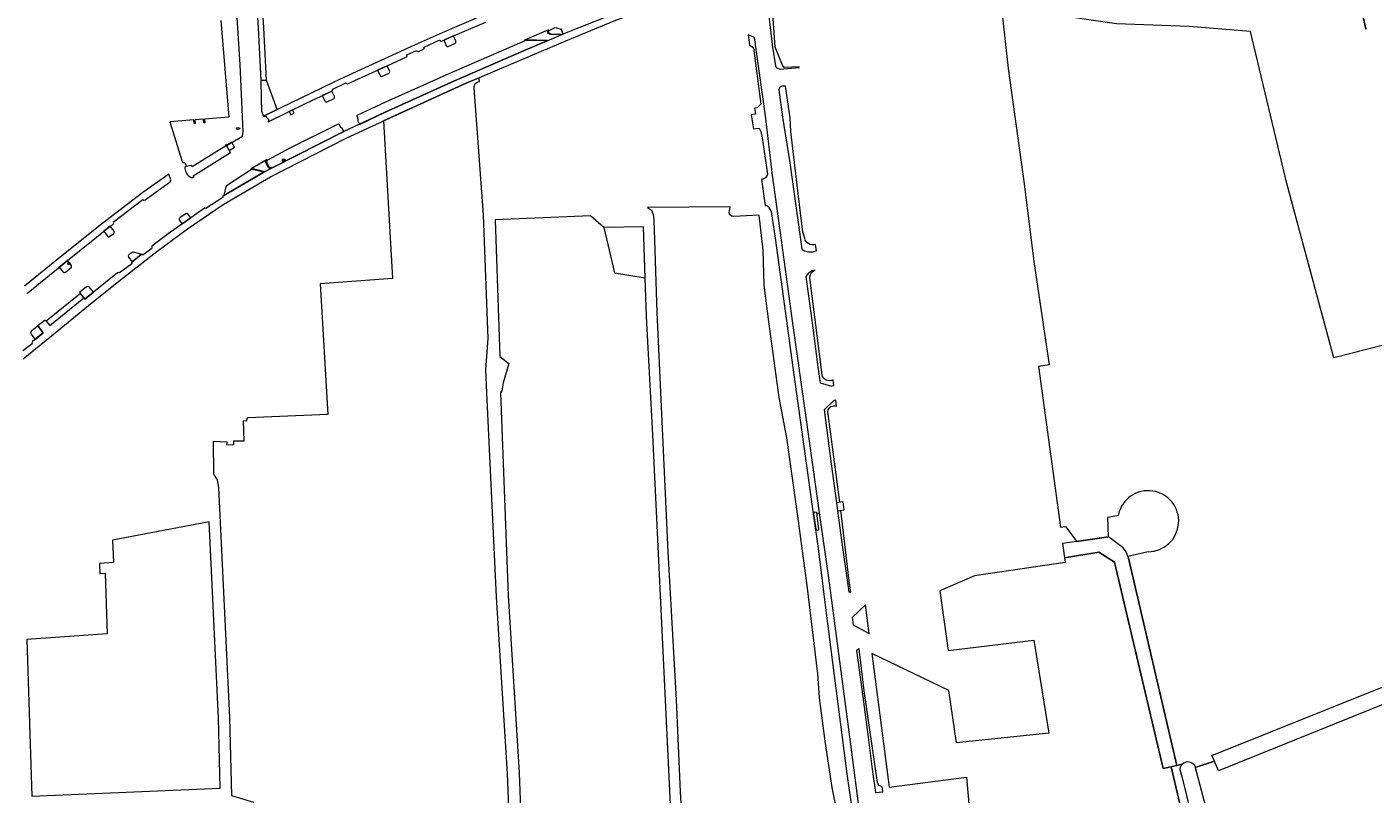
# Model space of a CAD drawing. Header units: metres. Extents: x 209813 to 223847, y 571801 to 587119.
# Tile 611 of 656: x 218727 to 219095, y 581776 to 581986. Entities that reach past the tile are written whole.
import ezdxf
from ezdxf.enums import TextEntityAlignment as Align

# ---------------------------------------------------------------- set-up
doc = ezdxf.new("R2010")
doc.units = ezdxf.units.M
for name, color, linetype, lineweight in [('B-RO-GR-BEPLANTING_CULTUUR_BODEMBEDEKKER-GV', 8, 'Continuous', 0), ('B-RO-GR-BEPLANTING_CULTUUR_HEESTERS-GV', 8, 'Continuous', 0), ('B-RO-GR-BEPLANTING_CULTUUR_VASTE PLANTENVAK-GV', 8, 'Continuous', 0), ('B-RO-GR-BOUWLAND-GV', 8, 'Continuous', 0), ('B-RO-GR-GRAS-GV', 8, 'Continuous', 0), ('B-RO-GR-GROENVOORZIENING-GV', 8, 'Continuous', 0), ('B-RO-IE-MEUBILAIR_WEGMEUBILAIR-S', 8, 'Continuous', 0), ('B-RO-IE-TERREINAFSCHEIDING_KUNSTMATIG_MUUR-GV', 8, 'Continuous', 0), ('B-RO-KL-WATER_PUT-S', 8, 'Continuous', 0), ('B-RO-OG-WEG-GV', 8, 'Continuous', 0), ('B-RO-VH-ONVERHARD-GV', 8, 'Continuous', 0), ('B-RO-VH-VERHARDING_OPEN-GV', 8, 'Continuous', 0), ('B-RO-VH-VERHARDING_TEGEL-GV', 8, 'Continuous', 0), ('B-RO-VW-VRI-S', 8, 'Continuous', 0)]:
    doc.layers.add(name, color=color, linetype=linetype, lineweight=lineweight)
doc.styles.add('NLCS-ISO', font='txt')

# ---------------------------------------------------------------- blocks, each defined once
blk = doc.blocks.new('SKL-VRI_PAAL-SO')
at = {"lineweight": 18}
blk.add_circle((0, 0), 1.59, dxfattribs=at)
at = {"lineweight": 18, "style": 'NLCS-ISO'}
blk.add_text('vri', height=1.8, dxfattribs=at).set_placement((-0.1, 0.1), align=Align.MIDDLE_CENTER)
blk = doc.blocks.new('SKL-WATER_WATERLEIDINGPUT-SO')
at = {"color": 0, "linetype": 'ByBlock', "lineweight": 18}
blk.add_ellipse((0, 0), major_axis=(2.5, 0), ratio=0.54, dxfattribs=at)
at = {"color": 0, "linetype": 'ByBlock', "lineweight": 18, "style": 'NLCS-ISO'}
blk.add_text('wl', height=1.5, dxfattribs=at).set_placement((0, 0), align=Align.MIDDLE_CENTER)
blk = doc.blocks.new('SIE-WEG_BRIEVENBUS-SO')
at = {"color": 0, "linetype": 'ByBlock', "lineweight": 18}
for points in [[(2, -1), (2, 1), (-2, 1), (-2, -1)], [(-0.1, 0.2), (-0.1, 0.8), (-1.8, 0.8), (-1.8, 0.2)], [(0.1, 0.2), (0.1, 0.8), (1.8, 0.8), (1.8, 0.2)]]:
    blk.add_lwpolyline(points, close=True, dxfattribs=at)

msp = doc.modelspace()

# ---------------------------------------------------------------- linework, layer by layer
at = {"layer": 'B-RO-GR-BEPLANTING_CULTUUR_BODEMBEDEKKER-GV', "flags": 128}
msp.add_lwpolyline([(218791.076, 581971.105), (218791.195, 581966.206), (218791.318, 581962.71), (218791.859, 581961.338), (218795.517, 581963.143), (218792.673, 581971.186)], close=True, dxfattribs=at)
at = {"layer": 'B-RO-GR-BEPLANTING_CULTUUR_HEESTERS-GV', "flags": 128}
msp.add_lwpolyline([(218789.126, 582020.296), (218788.802, 582018.136), (218789.106, 582009.297), (218789.595, 581997.286), (218790.354, 581985.349), (218791.076, 581971.105), (218792.673, 581971.186), (218791.951, 581985.44), (218791.193, 581997.369), (218790.705, 582009.357), (218790.406, 582018.044), (218790.692, 582019.95), (218791.086, 582021.286), (218791.649, 582022.259), (218792.469, 582023.352), (218793.251, 582023.941), (218792.288, 582025.219), (218791.325, 582024.493), (218790.312, 582023.143), (218789.605, 582021.922), (218789.126, 582020.296)], dxfattribs=at)
for points in [[(218841.159, 581982.106), (218841.723, 581980.658), (218841.86, 581980.484), (218842.051, 581980.395), (218842.31, 581980.412), (218844.165, 581981.246), (218844.324, 581981.36), (218844.412, 581981.504), (218844.429, 581981.837), (218843.743, 581983.271)], [(218823.023, 581973.931), (218823.675, 581972.405), (218823.779, 581972.265), (218823.953, 581972.176), (218824.153, 581972.159), (218826.169, 581973.077), (218826.304, 581973.244), (218826.334, 581973.511), (218826.266, 581973.733), (218825.608, 581975.109)], [(218807.873, 581966.982), (218808.694, 581965.346), (218808.854, 581965.25), (218809.016, 581965.229), (218809.239, 581965.301), (218811.105, 581966.201), (218811.211, 581966.352), (218811.261, 581966.499), (218811.195, 581966.754), (218810.469, 581968.202)], [(218799.723, 581963.058), (218798.828, 581962.613), (218799.273, 581961.717), (218800.168, 581962.162)], [(218749.916, 581931.29), (218748.177, 581929.962), (218749.158, 581928.583), (218749.422, 581928.437), (218749.597, 581928.433), (218749.762, 581928.488), (218750.87, 581929.303), (218751.025, 581929.609), (218750.972, 581929.948)], [(218738.289, 581921.965), (218735.97, 581920.117), (218737.06, 581918.767), (218737.215, 581918.681), (218737.39, 581918.651), (218737.684, 581918.742), (218739.297, 581920.121), (218739.367, 581920.297), (218739.353, 581920.579)]]:
    msp.add_lwpolyline(points, close=True, dxfattribs=at)
at = {"layer": 'B-RO-GR-BEPLANTING_CULTUUR_VASTE PLANTENVAK-GV', "flags": 128}
for points in [[(218782.475, 581952.011), (218783.932, 581952.892), (218783.174, 581954.217), (218781.664, 581953.354)], [(218771.939, 581933.585), (218771.181, 581934.716), (218771.004, 581934.788), (218770.803, 581934.793), (218770.616, 581934.697), (218769.07, 581933.634), (218768.899, 581933.49), (218768.795, 581933.289), (218768.795, 581933.048), (218768.866, 581932.857), (218769.583, 581931.945)], [(218758.382, 581923.565), (218758.278, 581923.679), (218756.248, 581924.203), (218756.081, 581924.205), (218755.903, 581924.142), (218755.069, 581923.548), (218754.951, 581923.424), (218754.862, 581923.233), (218754.875, 581923.04), (218754.955, 581922.85), (218755.954, 581921.612)]]:
    msp.add_lwpolyline(points, close=True, dxfattribs=at)
for points in [[(218741.556, 581913.212), (218743.016, 581911.397), (218745.354, 581913.291), (218744.134, 581914.782)], [(218743.482, 581914.777), (218741.556, 581913.212)], [(218728.209, 581901.877), (218729.435, 581900.387), (218731.623, 581902.143), (218730.16, 581904.052)], [(218730.16, 581904.052), (218728.296, 581902.552)]]:
    msp.add_lwpolyline(points, dxfattribs=at)
at = {"layer": 'B-RO-GR-BEPLANTING_CULTUUR_VASTE PLANTENVAK-GV'}
for points in [[(218744.134, 581914.782, 0.2316054), (218743.482, 581914.777)], [(218728.296, 581902.552, 0.3125559), (218728.209, 581901.877)]]:
    msp.add_lwpolyline(points, format="xyb", dxfattribs=at)
at = {"layer": 'B-RO-GR-BOUWLAND-GV', "flags": 128}
msp.add_lwpolyline([(219183.819, 581761.331), (219179.471, 581777.136), (219175.463, 581791.207), (219169.365, 581812.829), (219165.08, 581825.894), (219164.384, 581827.91), (219164.068, 581828.038), (219163.78, 581828.099), (219161.128, 581828.202), (219137.367, 581816.63), (219052.896, 581782.507), (219051.765, 581785.143), (219046.541, 581783.422), (219058.092, 581739.806)], dxfattribs=at)
at = {"layer": 'B-RO-GR-GRAS-GV', "flags": 128}
for points in [[(218993.568, 581991.127), (218993.618, 581989.989), (218995.402, 581974.416), (218999.765, 581942.901), (219002.359, 581921.668), (219006.578, 581893.407), (219003.648, 581893.006), (219009.647, 581849.135), (219011.009, 581849.321), (219014.115, 581845.207), (219022.804, 581846.479), (219022.62, 581851.828), (219025.497, 581852.339)], [(219139.671, 581828.324), (219137.427, 581836.213), (219135.138, 581843.924), (219129.082, 581866.356), (219125.827, 581880.544), (219125.168, 581883.069), (219120.478, 581904.526), (219084.384, 581895.302), (219071.571, 581942.971), (219061.587, 581984.455), (219044.897, 581985.835), (219025.021, 581986.589), (218993.568, 581991.127)], [(218850.825, 581970.842), (218850.751, 581971.868), (218847.241, 581970.371), (218824.614, 581960.096), (218827.1, 581917.01), (218807.279, 581915.574), (218809.416, 581879.828), (218787.501, 581878.958), (218787.236, 581878.852), (218787.183, 581878.058), (218786.23, 581878.163), (218786.441, 581872.55), (218783.634, 581872.602), (218783.634, 581871.543), (218781.781, 581871.49), (218781.887, 581872.338), (218778.066, 581872.499), (218778.162, 581863.586), (218779.181, 581862.032), (218779.563, 581859.938), (218782.499, 581797.071), (218783.045, 581775.805), (218789.098, 581773.961)], [(218852.848, 581885.797), (218852.575, 581892.129), (218853.206, 581900.612), (218851.926, 581934.391), (218849.448, 581969.061)], [(218948.14, 581773.417), (218947.283, 581777.96), (218945.348, 581790.627), (218943.773, 581802.456), (218943.363, 581809.033), (218940.439, 581833.125), (218937.842, 581852.114), (218934.854, 581873.488), (218932.807, 581884.512), (218930.041, 581904.586), (218928.692, 581915.167), (218928.447, 581924.735), (218927.333, 581934.269), (218920.377, 581933.934), (218919.817, 581934.008), (218919.308, 581934.362), (218919.127, 581934.996), (218919.411, 581936.606), (218896.765, 581936.373), (218897.89, 581935.646), (218898.375, 581934.525), (218898.546, 581933.128), (218899.32, 581907.742), (218902.372, 581842.386), (218904.589, 581801.929), (218905.689, 581776.773), (218907.551, 581746.244)], [(218884.849, 581930.926), (218881.255, 581934.102), (218855.142, 581933.023), (218856.47, 581895.709), (218858.923, 581893.783), (218857.345, 581888.529), (218856.962, 581886.373), (218856.603, 581885.819), (218858.711, 581830.393), (218861.679, 581782.037), (218862.745, 581755.076), (218863.627, 581754.491), (218867.416, 581753.038), (218885.332, 581749.373), (218897.917, 581747.175), (218904.318, 581746.59), (218898.223, 581874.304), (218896.552, 581906.643), (218896.196, 581917.171)], [(218853.609, 581754.274), (218859.699, 581751.967), (218858.524, 581781.681), (218855.556, 581830.033), (218852.848, 581885.797)], [(219058.902, 581702.784), (219039.928, 581783.649), (219037.794, 581783.152), (219024.453, 581839.509), (219020.176, 581842.295), (219010.8, 581840.705), (219010.975, 581839.426), (218986.147, 581835.816), (218976.698, 581831.735), (218979.005, 581815.396), (219002.429, 581818.199), (219006.495, 581792.857), (218981.248, 581790.2), (218979.186, 581804.453), (218958.08, 581814.574), (218962.833, 581778.052), (218984.026, 581780.807), (218984.813, 581771.424)], [(219033.67, 581842.397), (219028.098, 581841.1), (219028.295, 581840.584), (219041.464, 581784.006), (219042.963, 581784.381)], [(219046.456, 581783.742), (219046.541, 581783.422), (219051.765, 581785.143), (219051.069, 581786.766), (219132.132, 581819.196), (219137.613, 581821.756)]]:
    msp.add_lwpolyline(points, dxfattribs=at)
at = {"layer": 'B-RO-GR-GRAS-GV'}
for points in [[(218849.448, 581969.061, -0.414836), (218850.825, 581970.842)], [(219042.963, 581784.381, -0.5498345), (219046.456, 581783.742)]]:
    msp.add_lwpolyline(points, format="xyb", dxfattribs=at)
at = {"layer": 'B-RO-GR-GRAS-GV', "flags": 128}
for points in [[(218896.196, 581917.171), (218895.725, 581931.082), (218884.849, 581930.926), (218887.759, 581918.596)], [(218747.11, 581836.458), (218748.557, 581836.51), (218749.133, 581819.979), (218727.156, 581818.413), (218728.501, 581775.61), (218779.939, 581777.796), (218779.503, 581796.931), (218776.997, 581850.572), (218750.507, 581845.545), (218750.856, 581839.413), (218746.955, 581839.191)]]:
    msp.add_lwpolyline(points, close=True, dxfattribs=at)
at = {"layer": 'B-RO-GR-GRAS-GV'}
msp.add_arc((219033.67, 581850.728), 8.331, 269.99781, 167.12117, dxfattribs=at)
at = {"layer": 'B-RO-GR-GROENVOORZIENING-GV', "flags": 128}
msp.add_lwpolyline([(218956.349, 581827.869), (218952.739, 581824.404), (218952.99, 581822.452), (218957.365, 581820.063)], close=True, dxfattribs=at)
at = {"layer": 'B-RO-IE-TERREINAFSCHEIDING_KUNSTMATIG_MUUR-GV', "flags": 128}
msp.add_lwpolyline([(219092.101, 581989.588), (219093.08, 581985.173), (219093.275, 581985.216), (219091.988, 581991.018), (219091.793, 581990.975)], close=True, dxfattribs=at)
at = {"layer": 'B-RO-OG-WEG-GV', "flags": 128}
for points in [[(218938.226, 581974.628), (218938.211, 581974.801), (218934.142, 581974.624), (218933.667, 581975.309), (218931.694, 581980.234), (218930.424, 581998.581), (218930.658, 581999.647), (218932.173, 582002.104), (218933.385, 582002.973), (218935.49, 582003.691), (218938.092, 582004.121), (218938.274, 582004.116), (218938.095, 582005.345), (218936.432, 582005.196), (218933.694, 582004.362), (218931.294, 582002.576), (218929.781, 581999.915), (218929.359, 581997.493), (218929.492, 581994.828), (218929.272, 581994.817), (218930.926, 581980.216), (218931.761, 581975.131), (218932.062, 581974.545), (218933.021, 581974.185)], [(218873.161, 581985.242), (218873.083, 581985.036), (218872.134, 581985.397), (218871.926, 581985.431), (218871.504, 581985.443), (218869.783, 581984.688), (218869.71, 581984.47), (218869.774, 581984.264), (218869.864, 581984.123), (218869.993, 581984.012), (218870.138, 581983.923), (218870.377, 581983.838), (218873.157, 581983.78), (218873.152, 581983.56), (218873.736, 581983.789)], [(218817.719, 581960.284), (218817.516, 581960.2), (218818.041, 581959.104), (218824.861, 581962.395), (218844.062, 581971.012), (218862.91, 581979.182), (218869.337, 581981.931), (218863.605, 581982.033), (218863.275, 581981.943), (218856.75, 581979.099), (218843.292, 581973.274), (218825.149, 581965.149), (218817.363, 581961.543), (218817.296, 581961.401)], [(218813.74, 581957.136), (218813.266, 581958.159), (218813.071, 581958.057), (218812.469, 581959.103), (218812.272, 581959.14), (218799.017, 581952.583), (218792.954, 581949.35), (218792.822, 581949.23), (218792.726, 581949.08), (218792.67, 581948.911), (218792.66, 581948.733), (218793.317, 581947.47), (218793.497, 581947.389), (218793.692, 581947.357), (218793.889, 581947.375), (218794.075, 581947.442), (218794.175, 581947.246)], [(218791.947, 581946.085), (218788.701, 581946.81), (218788.539, 581946.757), (218781.742, 581942.354), (218781.563, 581942.062), (218780.989, 581939.657)], [(218948.751, 581853.595), (218950.533, 581853.845), (218950.241, 581856.025), (218948.459, 581855.776)]]:
    msp.add_lwpolyline(points, close=True, dxfattribs=at)
for points in [[(218943.117, 581852.895), (218943.848, 581852.986), (218941.141, 581871.945), (218936.423, 581905.453), (218933.407, 581927.462), (218930.942, 581945.283), (218929.004, 581961.447), (218926.03, 581982.867), (218924.283, 581983.603), (218924.66, 581980.821), (218925.781, 581980.012), (218927.786, 581964.653), (218926.764, 581963.649), (218926.059, 581963.514), (218926.309, 581961.899), (218925.111, 581961.707), (218925.725, 581957.864), (218927.33, 581958.069), (218927.741, 581957.181), (218928.155, 581955.431), (218929.569, 581945.531), (218929.395, 581944.971), (218929.041, 581944.513), (218928.179, 581944.077), (218927.927, 581944.099), (218928.994, 581936.98), (218929.506, 581936.945), (218930.093, 581936.186), (218930.63, 581935.324), (218931.678, 581928.013), (218934.273, 581909.457), (218936.4, 581893.362), (218941.091, 581860.006), (218942.087, 581852.768)], [(218939.805, 581927.993), (218939.239, 581929.646), (218937.659, 581942.492), (218935.931, 581957.176), (218935.801, 581960.908), (218934.507, 581969.567), (218933.547, 581969.512), (218932.87, 581969.183), (218932.663, 581968.525), (218933.707, 581961.116), (218935.728, 581948.579), (218938.428, 581929.058), (218939.005, 581925.033), (218939.744, 581924.615), (218940.774, 581924.329), (218941.861, 581924.329), (218942.951, 581924.556), (218942.718, 581926.34)], [(218942.59, 581919.269), (218941.809, 581919.075), (218940.799, 581918.464), (218940.081, 581917.528), (218941.968, 581903.546), (218943.386, 581892.808), (218944.018, 581888.556), (218947.115, 581887.622), (218947.729, 581887.777)], [(218944.497, 581890.745), (218941.167, 581917.177)], [(218947.729, 581887.777), (218947.521, 581889.375)], [(218948.464, 581882.144), (218948.244, 581883.821), (218947.759, 581883.698), (218945.113, 581881.182), (218947.032, 581866.407), (218948.459, 581855.776)], [(218949.35, 581855.901), (218946.062, 581880.715)], [(218942.087, 581852.768), (218943.4, 581843.227), (218945.581, 581826.345), (218947.817, 581808.549), (218950.024, 581791.642), (218951.236, 581781.715), (218954.69, 581758.362)], [(218942.242, 581852.907), (218942.259, 581852.789)], [(218942.853, 581848.576), (218942.259, 581852.789)], [(218943.117, 581852.895), (218943.101, 581853.022)], [(218943.654, 581848.653), (218943.117, 581852.895)], [(218954.496, 581773.576), (218952.055, 581791.854), (218946.38, 581835.263), (218943.848, 581852.986)], [(218948.751, 581853.595), (218950.102, 581843.535), (218951.822, 581831.414), (218952.337, 581831.237), (218951.805, 581835.122), (218949.642, 581853.72)], [(218959.645, 581779.377), (218956.009, 581804.373), (218954.639, 581815.84), (218953.912, 581815.45), (218955.322, 581805.457), (218956.979, 581792.51), (218958.319, 581782.253), (218959.143, 581776.596), (218961.128, 581776.842), (218960.931, 581778.196)]]:
    msp.add_lwpolyline(points, dxfattribs=at)
at = {"layer": 'B-RO-OG-WEG-GV'}
for points in [[(218942.718, 581926.34, -0.4930889), (218939.805, 581927.993)], [(218941.167, 581917.177, -0.3360003), (218942.59, 581919.269)], [(218947.521, 581889.375, -0.5119906), (218944.497, 581890.745)], [(218946.062, 581880.715, -0.4851803), (218948.464, 581882.144)], [(218942.242, 581852.907, -0.726138), (218943.101, 581853.022)], [(218942.853, 581848.576, 0.8071426), (218943.654, 581848.653)], [(218960.931, 581778.196, -0.3255108), (218959.645, 581779.377)]]:
    msp.add_lwpolyline(points, format="xyb", dxfattribs=at)
at = {"layer": 'B-RO-VH-ONVERHARD-GV', "flags": 128}
msp.add_lwpolyline([(219022.804, 581846.479), (219010.261, 581844.643), (219010.8, 581840.705), (219020.176, 581842.295), (219024.453, 581839.509), (219037.794, 581783.152), (219041.464, 581784.006), (219028.295, 581840.584), (219027.613, 581842.366), (219026.837, 581843.485)], close=True, dxfattribs=at)
at = {"layer": 'B-RO-VH-VERHARDING_OPEN-GV', "flags": 128}
for points in [[(219042.963, 581784.381), (219039.928, 581783.649), (219058.902, 581702.784), (219059.442, 581699.548), (219060.2, 581688.194), (219061.226, 581684.406), (219065.717, 581676.397), (219066.384, 581674.748), (219066.867, 581673.098), (219087.727, 581585.958), (219090.178, 581575.915), (219110.793, 581484.962), (219123.625, 581411.276)], [(219061.145, 581705.262), (219060.099, 581710.811), (219043.277, 581779.566), (219042.542, 581782.203)]]:
    msp.add_lwpolyline(points, dxfattribs=at)
at = {"layer": 'B-RO-VH-VERHARDING_OPEN-GV'}
msp.add_lwpolyline([(219042.542, 581782.203, -0.2852921), (219042.963, 581784.381)], format="xyb", dxfattribs=at)
at = {"layer": 'B-RO-VH-VERHARDING_TEGEL-GV', "flags": 128}
for points in [[(218781.452, 581953.693), (218781.664, 581953.354), (218786.108, 581955.897), (218786.307, 581957.188), (218786.194, 581959.201), (218785.462, 581975.488), (218784.652, 581988.194), (218781.874, 581990.621), (218781.467, 581997.924), (218780.76, 582015.269), (218758.694, 582014.067), (218747.293, 582013.274), (218738.533, 582012.743), (218737.423, 582028.486), (218737.166, 582029.604), (218736.604, 582030.669), (218735.764, 582031.556), (218734.721, 582032.238), (218733.501, 582032.769), (218731.798, 582033.272), (218730.325, 582033.445), (218729.005, 582033.393), (218727.838, 582033.136), (218715.302, 582029.241)], [(218726.139, 581895.07), (218733.884, 581901.381), (218743.961, 581909.598), (218752.738, 581916.684), (218762.648, 581924.363), (218771.017, 581930.565), (218780.762, 581937.224), (218793.724, 581944.808), (218814.262, 581955.24), (218826.442, 581960.933), (218847.241, 581970.371), (218862.475, 581976.869), (218874.898, 581982.143), (218887.676, 581987.351), (218900.752, 581992.223), (218915.22, 581996.4), (218923.582, 581995.167), (218922.598, 581997.201), (218915.139, 581998.273), (218902.2, 581994.581), (218889.632, 581990.067), (218887.247, 581989.087), (218873.152, 581983.56)], [(218851.865, 581988.916), (218840.684, 581984.11), (218834.108, 581981.186), (218830.308, 581979.488), (218813.993, 581972.001), (218810.861, 581970.59), (218799.174, 581964.947), (218791.859, 581961.338), (218792.166, 581961.245), (218792.394, 581961.328), (218793.276, 581960.233), (218793.149, 581960.036), (218793.136, 581959.785), (218803.279, 581964.824), (218810.469, 581968.202), (218810.604, 581968.3), (218810.699, 581968.438), (218810.743, 581968.684), (218814.36, 581970.492), (218814.554, 581970.25), (218814.827, 581970.206), (218825.608, 581975.109), (218830.872, 581977.552), (218831.052, 581977.734), (218831.086, 581977.925), (218831.046, 581978.097), (218833.638, 581979.266), (218833.766, 581979.111), (218834.012, 581979.012), (218834.23, 581979.043), (218835.544, 581979.668), (218835.723, 581979.822), (218835.77, 581980.01), (218835.746, 581980.238), (218840.029, 581982.181), (218840.155, 581981.961), (218840.33, 581981.875), (218840.593, 581981.868), (218843.743, 581983.271), (218852.625, 581987.052)], [(218780.186, 581987.439), (218782.305, 581961.12), (218775.727, 581960.556), (218775.785, 581959.557), (218775.484, 581959.529), (218775.409, 581960.507), (218773.076, 581960.351), (218773.144, 581959.353), (218772.834, 581959.336), (218772.746, 581960.328), (218766.181, 581959.821), (218769.514, 581949.278), (218769.725, 581948.877), (218769.945, 581948.734), (218770.289, 581948.709), (218770.653, 581947.67)], [(218869.337, 581981.931), (218862.91, 581979.182), (218844.062, 581971.012), (218824.861, 581962.395), (218813.74, 581957.136), (218794.175, 581947.246)], [(218770.301, 581947.069), (218770.531, 581946.321), (218770.782, 581945.776), (218771.077, 581945.36), (218771.458, 581944.948), (218771.756, 581944.753), (218772.096, 581944.619), (218772.337, 581944.61), (218772.577, 581944.637), (218772.837, 581944.717), (218772.618, 581945.052), (218782.801, 581951.471), (218781.664, 581953.354), (218772.328, 581947.53), (218772.116, 581947.869), (218770.559, 581947.641)], [(218766.449, 581944.003), (218765.957, 581945.554), (218758.861, 581940.505), (218747.192, 581931.617), (218734.778, 581921.685), (218726.534, 581914.93)], [(218792.223, 581946.247), (218780.726, 581939.503), (218780.694, 581939.283), (218780.733, 581939.096), (218776.068, 581936.13), (218775.907, 581936.208), (218775.715, 581936.226), (218765.8, 581929.184), (218761.342, 581925.805), (218761.291, 581925.634), (218761.295, 581925.415), (218761.382, 581925.256), (218758.871, 581923.401), (218758.751, 581923.544), (218758.544, 581923.584), (218758.382, 581923.565), (218755.954, 581921.612), (218755.744, 581921.404), (218755.795, 581921.034), (218752.452, 581918.556), (218752.124, 581918.618), (218751.926, 581918.55), (218743.016, 581911.397), (218742.747, 581911.732)], [(218759.442, 581938.46), (218766.282, 581943.414)], [(218727.087, 581913.025), (218727.244, 581913.04), (218727.386, 581913.107), (218738.289, 581921.965), (218749.916, 581931.29), (218750.746, 581931.898), (218750.906, 581932.184), (218750.843, 581932.47), (218758.825, 581938.553)], [(218732.434, 581905.368), (218732.183, 581905.68), (218730.16, 581904.052), (218731.623, 581902.143), (218728.646, 581899.77), (218728.51, 581899.471), (218728.564, 581899.147), (218726.042, 581897.262)]]:
    msp.add_lwpolyline(points, dxfattribs=at)
for points in [[(218873.152, 581983.56), (218870.351, 581983.618), (218870.047, 581983.723), (218869.702, 581983.974), (218869.551, 581984.226), (218869.49, 581984.517), (218869.53, 581984.693), (218869.731, 581984.931), (218863.196, 581982.149), (218863.584, 581982.253), (218869.341, 581982.151), (218869.337, 581981.931)], [(218792.84, 581949.538), (218788.426, 581946.946), (218788.641, 581947.023), (218788.87, 581947.026), (218792.223, 581946.247), (218794.175, 581947.246), (218793.921, 581947.156), (218793.652, 581947.139), (218793.388, 581947.194), (218793.148, 581947.318), (218792.445, 581948.669), (218792.439, 581948.824), (218792.459, 581948.977), (218792.537, 581949.194), (218792.666, 581949.386)], [(218741.807, 581912.901), (218732.434, 581905.368), (218733.373, 581904.199), (218742.747, 581911.732)]]:
    msp.add_lwpolyline(points, close=True, dxfattribs=at)
at = {"layer": 'B-RO-VH-VERHARDING_TEGEL-GV'}
for points in [[(218770.559, 581947.641, 0.3139072), (218770.301, 581947.069)], [(218766.282, 581943.414, 0.24613), (218766.449, 581944.003)], [(218758.825, 581938.553, 0.2737931), (218759.442, 581938.46)]]:
    msp.add_lwpolyline(points, format="xyb", dxfattribs=at)

# ---------------------------------------------------------------- block references
at = {"layer": 'B-RO-IE-MEUBILAIR_WEGMEUBILAIR-S', "xscale": 0.2, "yscale": 0.2, "zscale": 0.2}
msp.add_blockref('SIE-WEG_BRIEVENBUS-SO', (218797.367, 581949.322), dxfattribs=at)
at = {"layer": 'B-RO-KL-WATER_PUT-S', "xscale": 0.2, "yscale": 0.2, "zscale": 0.2}
msp.add_blockref('SKL-WATER_WATERLEIDINGPUT-SO', (218784.873, 581958.007), dxfattribs=at)
at = {"layer": 'B-RO-VW-VRI-S', "xscale": 0.2, "yscale": 0.2, "zscale": 0.2}
msp.add_blockref('SKL-VRI_PAAL-SO', (218738.658, 581921.039), dxfattribs=at)

doc.saveas('drawing.dxf')
